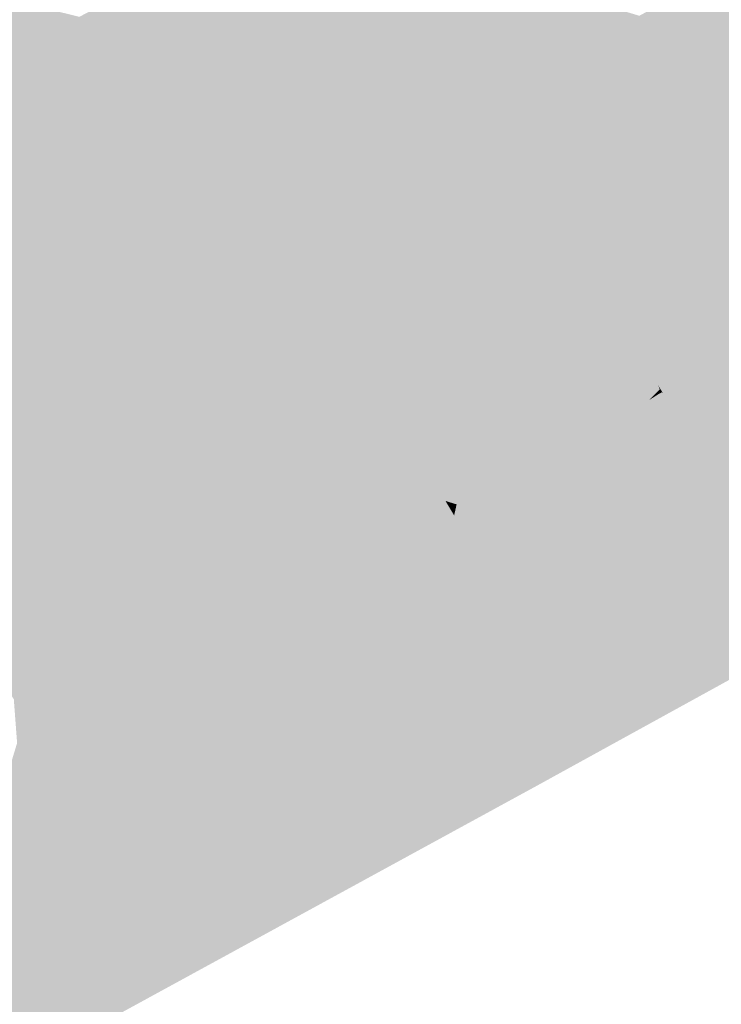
# Model space of a CAD drawing. Header units: metres. Extents: x 164696 to 183842, y 382615 to 387356.
# Tile 645 of 656: x 182696.36 to 182698.26, y 386631.67 to 386634.34. Entities that reach past the tile are written whole.
import ezdxf

# ---------------------------------------------------------------- set-up
doc = ezdxf.new("R2010")
doc.units = ezdxf.units.M
doc.layers.add('C3D-SURFACE_TINSURFACE', color=7, linetype='Continuous')

msp = doc.modelspace()

# ---------------------------------------------------------------- linework, layer by layer
at = {"layer": 'C3D-SURFACE_TINSURFACE', "color": 11, "linetype": 'Continuous', "lineweight": -3, "true_color": 0xff8585}
for points in [[(182704.5431, 386635.994), (182700.6046, 386633.8743), (182697.7597, 386632.2591)], [(182696.5173, 386634.3488), (182696.5317, 386634.3245), (182697.2957, 386634.7537)], [(182696.5317, 386634.3245), (182697.3082, 386634.7278), (182697.2957, 386634.7537)], [(182696.5317, 386634.3245), (182696.5462, 386634.3002), (182697.3082, 386634.7278)], [(182696.5462, 386634.3002), (182697.3207, 386634.702), (182697.3082, 386634.7278)], [(182696.5606, 386634.2759), (182697.3207, 386634.702), (182696.5462, 386634.3002)], [(182696.5606, 386634.2759), (182697.3333, 386634.6761), (182697.3207, 386634.702)], [(182696.5606, 386634.2759), (182696.575, 386634.2516), (182697.3333, 386634.6761)], [(182696.575, 386634.2516), (182697.3458, 386634.6502), (182697.3333, 386634.6761)], [(182696.5894, 386634.2273), (182697.3458, 386634.6502), (182696.575, 386634.2516)], [(182696.5894, 386634.2273), (182697.3583, 386634.6243), (182697.3458, 386634.6502)], [(182696.5894, 386634.2273), (182697.3979, 386634.5431), (182697.3583, 386634.6243)], [(182695.5392, 386633.7151), (182696.5317, 386634.3245), (182695.7723, 386634.534)], [(182696.5317, 386634.3245), (182696.5173, 386634.3488), (182695.7723, 386634.534)], [(182696.5894, 386634.2273), (182696.6146, 386634.1762), (182697.3979, 386634.5431)], [(182696.6146, 386634.1762), (182696.6439, 386634.1214), (182697.3979, 386634.5431)], [(182696.6439, 386634.1214), (182697.2564, 386633.9235), (182697.3979, 386634.5431)], [(182697.3979, 386634.5431), (182697.2564, 386633.9235), (182697.2936, 386633.9448)], [(182697.3979, 386634.5431), (182697.2936, 386633.9448), (182697.4676, 386634.4259)], [(182697.3979, 386634.5431), (182698.0012, 386634.3314), (182698.0384, 386634.3517)], [(182697.3979, 386634.5431), (182697.4676, 386634.4259), (182698.0012, 386634.3314)], [(182697.3309, 386633.9651), (182697.4676, 386634.4259), (182697.2936, 386633.9448)], [(182697.3681, 386633.9853), (182697.4676, 386634.4259), (182697.3309, 386633.9651)], [(182697.4054, 386634.0055), (182697.4676, 386634.4259), (182697.3681, 386633.9853)], [(182697.4054, 386634.0055), (182697.5242, 386634.3352), (182697.4676, 386634.4259)], [(182698.0012, 386634.3314), (182697.4676, 386634.4259), (182697.964, 386634.3112)], [(182697.964, 386634.3112), (182697.4676, 386634.4259), (182697.9268, 386634.291)], [(182697.8895, 386634.2707), (182697.9268, 386634.291), (182697.4676, 386634.4259)], [(182697.8895, 386634.2707), (182697.4676, 386634.4259), (182697.5242, 386634.3352)], [(182698.1502, 386634.4135), (182698.6316, 386634.2324), (182698.1875, 386634.4337)], [(182698.1875, 386634.4337), (182698.6316, 386634.2324), (182698.5494, 386634.3888)], [(182698.1129, 386634.3921), (182698.0757, 386634.3719), (182698.6316, 386634.2324)], [(182698.1502, 386634.4135), (182698.1129, 386634.3921), (182698.6316, 386634.2324)], [(182698.0757, 386634.3719), (182698.0384, 386634.3517), (182698.6316, 386634.2324)], [(182698.0384, 386634.3517), (182697.9142, 386633.6583), (182698.6316, 386634.2324)], [(182698.0384, 386634.3517), (182698.0012, 386634.3314), (182697.9142, 386633.6583)], [(182695.5392, 386633.7151), (182696.5462, 386634.3002), (182696.5317, 386634.3245)], [(182697.4054, 386634.0055), (182697.535, 386634.3094), (182697.5242, 386634.3352)], [(182697.8523, 386634.2505), (182697.8895, 386634.2707), (182697.5242, 386634.3352)], [(182697.8523, 386634.2505), (182697.5242, 386634.3352), (182697.815, 386634.2292)], [(182697.815, 386634.2292), (182697.5242, 386634.3352), (182697.535, 386634.3094)], [(182697.964, 386634.3112), (182697.8136, 386633.7909), (182697.8365, 386633.7565)], [(182697.964, 386634.3112), (182697.9268, 386634.291), (182697.8136, 386633.7909)], [(182698.0012, 386634.3314), (182697.8365, 386633.7565), (182697.8594, 386633.722)], [(182698.0012, 386634.3314), (182697.964, 386634.3112), (182697.8365, 386633.7565)], [(182698.0012, 386634.3314), (182697.8594, 386633.722), (182697.9142, 386633.6583)], [(182695.5392, 386633.7151), (182696.5606, 386634.2759), (182696.5462, 386634.3002)], [(182697.4054, 386634.0055), (182697.4426, 386634.0258), (182697.535, 386634.3094)], [(182697.4426, 386634.0258), (182697.5457, 386634.2836), (182697.535, 386634.3094)], [(182697.815, 386634.2292), (182697.535, 386634.3094), (182697.7777, 386634.2089)], [(182697.7777, 386634.2089), (182697.535, 386634.3094), (182697.5457, 386634.2836)], [(182697.9268, 386634.291), (182697.7907, 386633.8253), (182697.8136, 386633.7909)], [(182697.8895, 386634.2707), (182697.7907, 386633.8253), (182697.9268, 386634.291)], [(182695.5392, 386633.7151), (182696.575, 386634.2516), (182696.5606, 386634.2759)], [(182697.4798, 386634.046), (182697.5457, 386634.2836), (182697.4426, 386634.0258)], [(182697.4798, 386634.046), (182697.5565, 386634.2579), (182697.5457, 386634.2836)], [(182697.4798, 386634.046), (182697.5672, 386634.2321), (182697.5565, 386634.2579)], [(182697.7405, 386634.1887), (182697.7777, 386634.2089), (182697.5457, 386634.2836)], [(182697.7405, 386634.1887), (182697.5457, 386634.2836), (182697.5565, 386634.2579)], [(182697.7405, 386634.1887), (182697.5565, 386634.2579), (182697.5672, 386634.2321)], [(182697.8523, 386634.2505), (182697.7907, 386633.8253), (182697.8895, 386634.2707)], [(182695.5392, 386633.7151), (182695.5609, 386633.6704), (182696.575, 386634.2516)], [(182695.5609, 386633.6704), (182696.3626, 386633.4347), (182696.575, 386634.2516)], [(182696.6146, 386634.1762), (182696.575, 386634.2516), (182696.3626, 386633.4347)], [(182696.6146, 386634.1762), (182696.5894, 386634.2273), (182696.575, 386634.2516)], [(182697.5171, 386634.0662), (182697.5672, 386634.2321), (182697.4798, 386634.046)], [(182697.5171, 386634.0662), (182697.5779, 386634.2064), (182697.5672, 386634.2321)], [(182697.7033, 386634.1685), (182697.5672, 386634.2321), (182697.5779, 386634.2064)], [(182697.7033, 386634.1685), (182697.7405, 386634.1887), (182697.5672, 386634.2321)], [(182697.8523, 386634.2505), (182697.7476, 386633.8791), (182697.7907, 386633.8253)], [(182697.8523, 386634.2505), (182697.815, 386634.2292), (182697.7476, 386633.8791)], [(182697.9142, 386633.6583), (182698.4749, 386633.5308), (182698.6316, 386634.2324)], [(182697.5543, 386634.0864), (182697.5779, 386634.2064), (182697.5171, 386634.0662)], [(182697.5543, 386634.0864), (182697.5887, 386634.1806), (182697.5779, 386634.2064)], [(182697.7033, 386634.1685), (182697.5779, 386634.2064), (182697.5887, 386634.1806)], [(182697.7777, 386634.2089), (182697.6974, 386633.9564), (182697.71, 386633.9371)], [(182697.7405, 386634.1887), (182697.6974, 386633.9564), (182697.7777, 386634.2089)], [(182697.7777, 386634.2089), (182697.71, 386633.9371), (182697.7225, 386633.9177)], [(182697.815, 386634.2292), (182697.7225, 386633.9177), (182697.7351, 386633.8984)], [(182697.815, 386634.2292), (182697.7777, 386634.2089), (182697.7225, 386633.9177)], [(182697.815, 386634.2292), (182697.7351, 386633.8984), (182697.7476, 386633.8791)], [(182697.5543, 386634.0864), (182697.5943, 386634.1291), (182697.5887, 386634.1806)], [(182697.7033, 386634.1685), (182697.5887, 386634.1806), (182697.6661, 386634.1482)], [(182697.6661, 386634.1482), (182697.5887, 386634.1806), (182697.6288, 386634.128)], [(182697.6288, 386634.128), (182697.5887, 386634.1806), (182697.5943, 386634.1291)], [(182697.7405, 386634.1887), (182697.6849, 386633.9757), (182697.6974, 386633.9564)], [(182697.7033, 386634.1685), (182697.6849, 386633.9757), (182697.7405, 386634.1887)], [(182696.6146, 386634.1762), (182696.3626, 386633.4347), (182696.3998, 386633.456)], [(182696.6146, 386634.1762), (182696.3998, 386633.456), (182696.4371, 386633.4762)], [(182696.6146, 386634.1762), (182696.4371, 386633.4762), (182696.6439, 386634.1214)], [(182697.7033, 386634.1685), (182697.6588, 386634.0202), (182697.6849, 386633.9757)], [(182697.7033, 386634.1685), (182697.6661, 386634.1482), (182697.6588, 386634.0202)], [(182697.5916, 386634.1078), (182697.5943, 386634.1291), (182697.5543, 386634.0864)], [(182697.6288, 386634.128), (182697.5943, 386634.1291), (182697.5916, 386634.1078)], [(182697.6288, 386634.128), (182697.5916, 386634.1078), (182697.6265, 386634.0747)], [(182697.6661, 386634.1482), (182697.6265, 386634.0747), (182697.6588, 386634.0202)], [(182697.6661, 386634.1482), (182697.6288, 386634.128), (182697.6265, 386634.0747)], [(182696.6439, 386634.1214), (182696.4371, 386633.4762), (182696.4743, 386633.4965)], [(182696.6439, 386634.1214), (182696.4743, 386633.4965), (182696.6733, 386634.0666)], [(182696.6439, 386634.1214), (182696.6733, 386634.0666), (182697.2564, 386633.9235)], [(182697.5916, 386634.1078), (182697.5543, 386634.0864), (182697.6265, 386634.0747)], [(182697.5543, 386634.0864), (182697.5171, 386634.0662), (182697.6588, 386634.0202)], [(182697.5543, 386634.0864), (182697.6588, 386634.0202), (182697.6265, 386634.0747)], [(182696.4743, 386633.4965), (182696.5115, 386633.5167), (182696.6733, 386634.0666)], [(182696.5115, 386633.5167), (182696.5488, 386633.5369), (182696.6733, 386634.0666)], [(182696.5488, 386633.5369), (182696.7027, 386634.0118), (182696.6733, 386634.0666)], [(182696.6733, 386634.0666), (182697.2191, 386633.9033), (182697.2564, 386633.9235)], [(182696.6733, 386634.0666), (182696.7236, 386633.9874), (182697.2191, 386633.9033)], [(182696.6733, 386634.0666), (182696.7027, 386634.0118), (182696.7236, 386633.9874)], [(182697.4798, 386634.046), (182697.4426, 386634.0258), (182697.6849, 386633.9757)], [(182697.5171, 386634.0662), (182697.4798, 386634.046), (182697.6588, 386634.0202)], [(182697.4798, 386634.046), (182697.6849, 386633.9757), (182697.6588, 386634.0202)], [(182697.4054, 386634.0055), (182697.71, 386633.9371), (182697.4426, 386634.0258)], [(182697.4426, 386634.0258), (182697.6974, 386633.9564), (182697.6849, 386633.9757)], [(182697.4426, 386634.0258), (182697.71, 386633.9371), (182697.6974, 386633.9564)], [(182696.586, 386633.5571), (182696.7027, 386634.0118), (182696.5488, 386633.5369)], [(182696.6233, 386633.5774), (182696.7027, 386634.0118), (182696.586, 386633.5571)], [(182696.6233, 386633.5774), (182696.7391, 386633.9634), (182696.7027, 386634.0118)], [(182696.7027, 386634.0118), (182696.7391, 386633.9634), (182696.7236, 386633.9874)], [(182697.4054, 386634.0055), (182697.3681, 386633.9853), (182697.7225, 386633.9177)], [(182697.4054, 386634.0055), (182697.7225, 386633.9177), (182697.71, 386633.9371)], [(182696.6233, 386633.5774), (182696.6605, 386633.5976), (182696.7391, 386633.9634)], [(182696.6605, 386633.5976), (182696.7546, 386633.9393), (182696.7391, 386633.9634)], [(182697.1819, 386633.883), (182697.2191, 386633.9033), (182696.7236, 386633.9874)], [(182697.1819, 386633.883), (182696.7236, 386633.9874), (182697.1447, 386633.8628)], [(182697.1447, 386633.8628), (182696.7236, 386633.9874), (182696.7391, 386633.9634)], [(182697.1447, 386633.8628), (182696.7391, 386633.9634), (182696.7546, 386633.9393)], [(182697.3309, 386633.9651), (182697.2936, 386633.9448), (182697.7602, 386633.8598)], [(182697.3681, 386633.9853), (182697.3309, 386633.9651), (182697.7476, 386633.8791)], [(182697.3309, 386633.9651), (182697.7602, 386633.8598), (182697.7476, 386633.8791)], [(182697.3681, 386633.9853), (182697.7351, 386633.8984), (182697.7225, 386633.9177)], [(182697.3681, 386633.9853), (182697.7476, 386633.8791), (182697.7351, 386633.8984)], [(182696.6977, 386633.6189), (182696.7546, 386633.9393), (182696.6605, 386633.5976)], [(182696.6977, 386633.6189), (182696.7701, 386633.9152), (182696.7546, 386633.9393)], [(182697.1074, 386633.8426), (182697.1447, 386633.8628), (182696.7546, 386633.9393)], [(182697.1074, 386633.8426), (182696.7546, 386633.9393), (182696.7701, 386633.9152)], [(182697.2936, 386633.9448), (182697.2564, 386633.9235), (182697.7602, 386633.8598)], [(182696.6977, 386633.6189), (182696.7856, 386633.8912), (182696.7701, 386633.9152)], [(182697.1074, 386633.8426), (182696.7701, 386633.9152), (182697.0702, 386633.8224)], [(182697.0702, 386633.8224), (182696.7701, 386633.9152), (182696.7856, 386633.8912)], [(182697.2564, 386633.9235), (182697.0938, 386633.3622), (182697.1082, 386633.3375)], [(182697.2191, 386633.9033), (182697.0938, 386633.3622), (182697.2564, 386633.9235)], [(182697.2564, 386633.9235), (182697.1082, 386633.3375), (182697.8136, 386633.7909)], [(182697.2564, 386633.9235), (182697.8136, 386633.7909), (182697.7602, 386633.8598)], [(182696.735, 386633.6392), (182696.7856, 386633.8912), (182696.6977, 386633.6189)], [(182696.735, 386633.6392), (182696.8011, 386633.8671), (182696.7856, 386633.8912)], [(182697.0702, 386633.8224), (182696.7856, 386633.8912), (182696.8011, 386633.8671)], [(182697.1819, 386633.883), (182697.0494, 386633.4386), (182697.0651, 386633.4116)], [(182697.1819, 386633.883), (182697.1447, 386633.8628), (182697.0494, 386633.4386)], [(182697.2191, 386633.9033), (182697.0651, 386633.4116), (182697.0794, 386633.3869)], [(182697.1819, 386633.883), (182697.0651, 386633.4116), (182697.2191, 386633.9033)], [(182697.2191, 386633.9033), (182697.0794, 386633.3869), (182697.0938, 386633.3622)], [(182696.7722, 386633.6594), (182696.8011, 386633.8671), (182696.735, 386633.6392)], [(182696.7722, 386633.6594), (182696.8166, 386633.843), (182696.8011, 386633.8671)], [(182697.0702, 386633.8224), (182696.8011, 386633.8671), (182697.0329, 386633.8021)], [(182697.0329, 386633.8021), (182696.8011, 386633.8671), (182696.8166, 386633.843)], [(182697.1447, 386633.8628), (182697.0269, 386633.4793), (182697.0494, 386633.4386)], [(182697.1074, 386633.8426), (182697.0269, 386633.4793), (182697.1447, 386633.8628)], [(182697.7476, 386633.8791), (182697.7602, 386633.8598), (182697.7907, 386633.8253)], [(182697.7597, 386632.2591), (182700.6046, 386633.8743), (182699.5254, 386633.5593)], [(182697.7602, 386633.8598), (182697.8136, 386633.7909), (182697.7907, 386633.8253)], [(182696.7722, 386633.6594), (182696.8321, 386633.819), (182696.8166, 386633.843)], [(182696.9957, 386633.7819), (182697.0329, 386633.8021), (182696.8166, 386633.843)], [(182696.9957, 386633.7819), (182696.8166, 386633.843), (182696.8321, 386633.819)], [(182697.1074, 386633.8426), (182697.0043, 386633.52), (182697.0269, 386633.4793)], [(182697.1074, 386633.8426), (182697.0702, 386633.8224), (182697.0043, 386633.52)], [(182696.8095, 386633.6796), (182696.8321, 386633.819), (182696.7722, 386633.6594)], [(182696.8095, 386633.6796), (182696.8633, 386633.7684), (182696.8321, 386633.819)], [(182696.9585, 386633.7606), (182696.9957, 386633.7819), (182696.8321, 386633.819)], [(182696.9585, 386633.7606), (182696.8321, 386633.819), (182696.8633, 386633.7684)], [(182697.0702, 386633.8224), (182696.9817, 386633.5607), (182697.0043, 386633.52)], [(182697.0702, 386633.8224), (182697.0329, 386633.8021), (182696.9817, 386633.5607)], [(182696.9957, 386633.7819), (182696.9366, 386633.6445), (182696.9591, 386633.6014)], [(182696.9585, 386633.7606), (182696.9366, 386633.6445), (182696.9957, 386633.7819)], [(182697.0329, 386633.8021), (182696.9591, 386633.6014), (182696.9817, 386633.5607)], [(182696.9957, 386633.7819), (182696.9591, 386633.6014), (182697.0329, 386633.8021)], [(182697.1082, 386633.3375), (182697.8365, 386633.7565), (182697.8136, 386633.7909)], [(182696.8467, 386633.6999), (182696.8633, 386633.7684), (182696.8095, 386633.6796)], [(182696.8467, 386633.6999), (182696.884, 386633.7201), (182696.8633, 386633.7684)], [(182696.9585, 386633.7606), (182696.8633, 386633.7684), (182696.9212, 386633.7403)], [(182696.884, 386633.7201), (182696.9212, 386633.7403), (182696.8633, 386633.7684)], [(182696.9585, 386633.7606), (182696.9212, 386633.7403), (182696.9366, 386633.6445)], [(182697.1226, 386633.3129), (182697.8365, 386633.7565), (182697.1082, 386633.3375)], [(182697.1226, 386633.3129), (182697.137, 386633.2882), (182697.8365, 386633.7565)], [(182697.137, 386633.2882), (182697.8594, 386633.722), (182697.8365, 386633.7565)], [(182696.884, 386633.7201), (182696.9, 386633.7065), (182696.9212, 386633.7403)], [(182696.9212, 386633.7403), (182696.9, 386633.7065), (182696.9366, 386633.6445)], [(182696.8467, 386633.6999), (182696.8095, 386633.6796), (182696.9366, 386633.6445)], [(182696.8467, 386633.6999), (182696.9, 386633.7065), (182696.884, 386633.7201)], [(182696.8467, 386633.6999), (182696.9366, 386633.6445), (182696.9, 386633.7065)], [(182697.137, 386633.2882), (182697.1513, 386633.2635), (182697.8594, 386633.722)], [(182697.1513, 386633.2635), (182697.7287, 386633.1251), (182697.8594, 386633.722)], [(182697.7287, 386633.1251), (182697.766, 386633.1453), (182697.8594, 386633.722)], [(182697.8033, 386633.1655), (182697.8594, 386633.722), (182697.766, 386633.1453)], [(182697.8033, 386633.1655), (182697.9457, 386633.5975), (182697.8594, 386633.722)], [(182697.9142, 386633.6583), (182697.8594, 386633.722), (182697.9457, 386633.5975)], [(182695.5609, 386633.6704), (182696.3253, 386633.4144), (182696.3626, 386633.4347)], [(182696.8095, 386633.6796), (182696.7722, 386633.6594), (182696.9591, 386633.6014)], [(182696.8095, 386633.6796), (182696.9591, 386633.6014), (182696.9366, 386633.6445)], [(182696.7722, 386633.6594), (182696.735, 386633.6392), (182696.9591, 386633.6014)], [(182698.4003, 386633.4903), (182698.4375, 386633.5105), (182697.9142, 386633.6583)], [(182698.4003, 386633.4903), (182697.9142, 386633.6583), (182697.9457, 386633.5975)], [(182697.9142, 386633.6583), (182698.4375, 386633.5105), (182698.4749, 386633.5308)], [(182696.6977, 386633.6189), (182696.6605, 386633.5976), (182697.0043, 386633.52)], [(182696.735, 386633.6392), (182696.6977, 386633.6189), (182696.9817, 386633.5607)], [(182696.6977, 386633.6189), (182697.0043, 386633.52), (182696.9817, 386633.5607)], [(182696.735, 386633.6392), (182696.9817, 386633.5607), (182696.9591, 386633.6014)], [(182696.6233, 386633.5774), (182697.0269, 386633.4793), (182696.6605, 386633.5976)], [(182696.6605, 386633.5976), (182697.0269, 386633.4793), (182697.0043, 386633.52)], [(182697.8406, 386633.1857), (182697.9457, 386633.5975), (182697.8033, 386633.1655)], [(182697.8406, 386633.1857), (182697.981, 386633.5262), (182697.9457, 386633.5975)], [(182698.3629, 386633.4701), (182697.9457, 386633.5975), (182698.3256, 386633.4498)], [(182698.3256, 386633.4498), (182697.9457, 386633.5975), (182697.981, 386633.5262)], [(182698.3629, 386633.4701), (182698.4003, 386633.4903), (182697.9457, 386633.5975)], [(182696.6233, 386633.5774), (182696.586, 386633.5571), (182697.0494, 386633.4386)], [(182696.6233, 386633.5774), (182697.0494, 386633.4386), (182697.0269, 386633.4793)], [(182696.5488, 386633.5369), (182696.5115, 386633.5167), (182697.0938, 386633.3622)], [(182696.586, 386633.5571), (182696.5488, 386633.5369), (182697.0651, 386633.4116)], [(182696.5488, 386633.5369), (182697.0794, 386633.3869), (182697.0651, 386633.4116)], [(182696.5488, 386633.5369), (182697.0938, 386633.3622), (182697.0794, 386633.3869)], [(182696.586, 386633.5571), (182697.0651, 386633.4116), (182697.0494, 386633.4386)], [(182697.7597, 386632.2591), (182699.5254, 386633.5593), (182699.2377, 386633.423)], [(182696.5115, 386633.5167), (182696.4743, 386633.4965), (182697.1082, 386633.3375)], [(182696.5115, 386633.5167), (182697.1082, 386633.3375), (182697.0938, 386633.3622)], [(182697.8779, 386633.206), (182697.981, 386633.5262), (182697.8406, 386633.1857)], [(182697.8779, 386633.206), (182697.9918, 386633.5043), (182697.981, 386633.5262)], [(182698.2883, 386633.4285), (182697.981, 386633.5262), (182697.9918, 386633.5043)], [(182698.2883, 386633.4285), (182698.3256, 386633.4498), (182697.981, 386633.5262)], [(182696.4743, 386633.4965), (182696.4371, 386633.4762), (182696.9079, 386632.68)], [(182696.4743, 386633.4965), (182696.9453, 386632.7002), (182697.1082, 386633.3375)], [(182696.4743, 386633.4965), (182696.9079, 386632.68), (182696.9453, 386632.7002)], [(182697.8779, 386633.206), (182697.9152, 386633.2262), (182697.9918, 386633.5043)], [(182697.9152, 386633.2262), (182698.0027, 386633.4824), (182697.9918, 386633.5043)], [(182697.9152, 386633.2262), (182698.0135, 386633.4605), (182698.0027, 386633.4824)], [(182698.251, 386633.4083), (182697.9918, 386633.5043), (182698.0027, 386633.4824)], [(182698.251, 386633.4083), (182698.2883, 386633.4285), (182697.9918, 386633.5043)], [(182698.251, 386633.4083), (182698.0027, 386633.4824), (182698.0135, 386633.4605)], [(182696.3998, 386633.456), (182696.3626, 386633.4347), (182696.8333, 386632.6395)], [(182696.4371, 386633.4762), (182696.3998, 386633.456), (182696.8707, 386632.6598)], [(182696.3998, 386633.456), (182696.8333, 386632.6395), (182696.8707, 386632.6598)], [(182696.4371, 386633.4762), (182696.8707, 386632.6598), (182696.9079, 386632.68)], [(182697.9152, 386633.2262), (182697.9526, 386633.2464), (182698.0135, 386633.4605)], [(182698.0307, 386633.4044), (182698.0135, 386633.4605), (182697.9526, 386633.2464)], [(182698.1764, 386633.3678), (182698.0135, 386633.4605), (182698.0307, 386633.4044)], [(182698.1764, 386633.3678), (182698.2137, 386633.388), (182698.0135, 386633.4605)], [(182698.2137, 386633.388), (182698.251, 386633.4083), (182698.0135, 386633.4605)], [(182696.3626, 386633.4347), (182696.3253, 386633.4144), (182696.7961, 386632.6193)], [(182696.3626, 386633.4347), (182696.7961, 386632.6193), (182696.8333, 386632.6395)], [(182698.251, 386633.4083), (182699.1264, 386633.4081), (182698.2883, 386633.4285)], [(182696.3253, 386633.4144), (182696.126, 386632.8184), (182696.7587, 386632.5991)], [(182696.3253, 386633.4144), (182696.7587, 386632.5991), (182696.7961, 386632.6193)], [(182697.7597, 386632.2591), (182699.2377, 386633.423), (182699.2201, 386633.4146)], [(182697.7597, 386632.2591), (182699.2201, 386633.4146), (182699.1124, 386633.3346)], [(182697.7597, 386632.2591), (182698.251, 386633.4083), (182698.2137, 386633.388)], [(182697.7597, 386632.2591), (182699.1346, 386633.4064), (182698.251, 386633.4083)], [(182697.7597, 386632.2591), (182699.1124, 386633.3346), (182699.1346, 386633.4064)], [(182697.9898, 386633.2667), (182698.0307, 386633.4044), (182697.9526, 386633.2464)], [(182697.9898, 386633.2667), (182698.0272, 386633.2869), (182698.0307, 386633.4044)], [(182698.0645, 386633.3071), (182698.0307, 386633.4044), (182698.0272, 386633.2869)], [(182698.0645, 386633.3071), (182698.0877, 386633.3501), (182698.0307, 386633.4044)], [(182698.1764, 386633.3678), (182698.0307, 386633.4044), (182698.0877, 386633.3501)], [(182698.251, 386633.4083), (182699.1346, 386633.4064), (182699.1264, 386633.4081)], [(182697.7597, 386632.2591), (182698.2137, 386633.388), (182698.1764, 386633.3678)], [(182697.7597, 386632.2591), (182698.1764, 386633.3678), (182698.1391, 386633.3476)], [(182698.0645, 386633.3071), (182698.0942, 386633.3365), (182698.0877, 386633.3501)], [(182698.1764, 386633.3678), (182698.0877, 386633.3501), (182698.1391, 386633.3476)], [(182698.1018, 386633.3274), (182698.0877, 386633.3501), (182698.0942, 386633.3365)], [(182698.1018, 386633.3274), (182698.1391, 386633.3476), (182698.0877, 386633.3501)], [(182697.1226, 386633.3129), (182697.1082, 386633.3375), (182696.9453, 386632.7002)], [(182697.7597, 386632.2591), (182698.1391, 386633.3476), (182698.1018, 386633.3274)], [(182697.7597, 386632.2591), (182698.1018, 386633.3274), (182698.0645, 386633.3071)], [(182698.0645, 386633.3071), (182698.0919, 386633.3244), (182698.0942, 386633.3365)], [(182698.0645, 386633.3071), (182698.1018, 386633.3274), (182698.0989, 386633.3282)], [(182698.0645, 386633.3071), (182698.0989, 386633.3282), (182698.0919, 386633.3244)], [(182698.1018, 386633.3274), (182698.0942, 386633.3365), (182698.0989, 386633.3282)], [(182697.1226, 386633.3129), (182696.9453, 386632.7002), (182696.9826, 386632.7205)], [(182697.137, 386633.2882), (182697.1226, 386633.3129), (182696.9826, 386632.7205)], [(182697.7597, 386632.2591), (182698.0645, 386633.3071), (182698.0272, 386633.2869)], [(182697.1513, 386633.2635), (182697.137, 386633.2882), (182696.9826, 386632.7205)], [(182697.7597, 386632.2591), (182698.0272, 386633.2869), (182697.9898, 386633.2667)], [(182697.1513, 386633.2635), (182696.9826, 386632.7205), (182697.0199, 386632.7407)], [(182697.1513, 386633.2635), (182697.0199, 386632.7407), (182697.1657, 386633.2388)], [(182697.1513, 386633.2635), (182697.1657, 386633.2388), (182697.6914, 386633.1048)], [(182697.1513, 386633.2635), (182697.6914, 386633.1048), (182697.7287, 386633.1251)], [(182697.9152, 386633.2262), (182697.6885, 386632.3613), (182697.9526, 386633.2464)], [(182697.7597, 386632.2591), (182697.9526, 386633.2464), (182697.6885, 386632.3613)], [(182697.7597, 386632.2591), (182697.9898, 386633.2667), (182697.9526, 386633.2464)], [(182697.1657, 386633.2388), (182697.0199, 386632.7407), (182697.0572, 386632.7609)], [(182697.1657, 386633.2388), (182697.0572, 386632.7609), (182697.1945, 386633.194)], [(182697.1657, 386633.2388), (182697.1945, 386633.194), (182697.6541, 386633.0846)], [(182697.1657, 386633.2388), (182697.6541, 386633.0846), (182697.6914, 386633.1048)], [(182697.8779, 386633.206), (182697.655, 386632.4182), (182697.9152, 386633.2262)], [(182697.9152, 386633.2262), (182697.655, 386632.4182), (182697.6885, 386632.3613)], [(182697.0572, 386632.7609), (182697.0945, 386632.7812), (182697.1945, 386633.194)], [(182697.0945, 386632.7812), (182697.1318, 386632.8014), (182697.1945, 386633.194)], [(182697.1318, 386632.8014), (182697.2408, 386633.1169), (182697.1945, 386633.194)], [(182697.1945, 386633.194), (182697.6168, 386633.0644), (182697.6541, 386633.0846)], [(182697.1945, 386633.194), (182697.5795, 386633.0441), (182697.6168, 386633.0644)], [(182697.1945, 386633.194), (182697.2408, 386633.1169), (182697.5795, 386633.0441)], [(182697.8779, 386633.206), (182697.8406, 386633.1857), (182697.655, 386632.4182)], [(182697.5951, 386632.5174), (182697.8033, 386633.1655), (182697.766, 386633.1453)], [(182697.5951, 386632.5174), (182697.6267, 386632.465), (182697.8033, 386633.1655)], [(182697.8406, 386633.1857), (182697.8033, 386633.1655), (182697.6267, 386632.465)], [(182697.8406, 386633.1857), (182697.6267, 386632.465), (182697.655, 386632.4182)], [(182697.5951, 386632.5174), (182697.766, 386633.1453), (182697.7287, 386633.1251)], [(182697.1318, 386632.8014), (182697.1691, 386632.8216), (182697.2408, 386633.1169)], [(182697.1691, 386632.8216), (182697.2064, 386632.8418), (182697.2408, 386633.1169)], [(182697.2064, 386632.8418), (182697.2806, 386633.0479), (182697.2408, 386633.1169)], [(182697.2408, 386633.1169), (182697.2806, 386633.0479), (182697.5049, 386633.0037)], [(182697.2408, 386633.1169), (182697.5049, 386633.0037), (182697.5235, 386633.0138)], [(182697.2408, 386633.1169), (182697.5235, 386633.0138), (182697.512, 386633.0332)], [(182697.2408, 386633.1169), (182697.512, 386633.0332), (182697.5515, 386633.029)], [(182697.2408, 386633.1169), (182697.5515, 386633.029), (182697.5795, 386633.0441)], [(182697.551, 386632.591), (182697.7287, 386633.1251), (182697.6914, 386633.1048)], [(182697.5704, 386632.5566), (182697.7287, 386633.1251), (182697.551, 386632.591)], [(182697.5704, 386632.5566), (182697.5951, 386632.5174), (182697.7287, 386633.1251)], [(182697.5122, 386632.6596), (182697.6541, 386633.0846), (182697.6168, 386633.0644)], [(182697.5122, 386632.6596), (182697.5316, 386632.6253), (182697.6541, 386633.0846)], [(182697.5316, 386632.6253), (182697.6914, 386633.1048), (182697.6541, 386633.0846)], [(182697.5316, 386632.6253), (182697.551, 386632.591), (182697.6914, 386633.1048)], [(182697.4927, 386632.694), (182697.6168, 386633.0644), (182697.5795, 386633.0441)], [(182697.4927, 386632.694), (182697.5122, 386632.6596), (182697.6168, 386633.0644)], [(182697.2064, 386632.8418), (182697.2437, 386632.8621), (182697.2806, 386633.0479)], [(182697.3038, 386633.0063), (182697.2806, 386633.0479), (182697.2437, 386632.8621)], [(182697.3038, 386633.0063), (182697.4675, 386632.9835), (182697.2806, 386633.0479)], [(182697.2806, 386633.0479), (182697.4675, 386632.9835), (182697.5049, 386633.0037)], [(182697.4749, 386632.7242), (182697.5795, 386633.0441), (182697.5515, 386633.029)], [(182697.4749, 386632.7242), (182697.4927, 386632.694), (182697.5795, 386633.0441)], [(182697.4749, 386632.7242), (182697.5515, 386633.029), (182697.5354, 386632.9939)], [(182697.281, 386632.8823), (182697.3038, 386633.0063), (182697.2437, 386632.8621)], [(182697.281, 386632.8823), (182697.3269, 386632.9647), (182697.3038, 386633.0063)], [(182697.3038, 386633.0063), (182697.3269, 386632.9647), (182697.4303, 386632.9632)], [(182697.3038, 386633.0063), (182697.4303, 386632.9632), (182697.4675, 386632.9835)], [(182697.4236, 386632.8057), (182697.5049, 386633.0037), (182697.4675, 386632.9835)], [(182697.4236, 386632.8057), (182697.4492, 386632.765), (182697.5049, 386633.0037)], [(182697.4492, 386632.765), (182697.5329, 386632.998), (182697.5235, 386633.0138)], [(182697.4492, 386632.765), (182697.5235, 386633.0138), (182697.5049, 386633.0037)], [(182697.4236, 386632.8057), (182697.4675, 386632.9835), (182697.4303, 386632.9632)], [(182697.4492, 386632.765), (182697.5354, 386632.9939), (182697.5329, 386632.998)], [(182697.4492, 386632.765), (182697.4749, 386632.7242), (182697.5354, 386632.9939)], [(182697.3183, 386632.9025), (182697.3269, 386632.9647), (182697.281, 386632.8823)], [(182697.3183, 386632.9025), (182697.35, 386632.9231), (182697.3269, 386632.9647)], [(182697.35, 386632.9231), (182697.3556, 386632.9228), (182697.3269, 386632.9647)], [(182697.3269, 386632.9647), (182697.3556, 386632.9228), (182697.3929, 386632.943)], [(182697.3269, 386632.9647), (182697.3929, 386632.943), (182697.4303, 386632.9632)], [(182697.3979, 386632.8465), (182697.4303, 386632.9632), (182697.3929, 386632.943)], [(182697.3979, 386632.8465), (182697.4236, 386632.8057), (182697.4303, 386632.9632)], [(182697.3183, 386632.9025), (182697.3732, 386632.8815), (182697.35, 386632.9231)], [(182697.35, 386632.9231), (182697.3732, 386632.8815), (182697.3556, 386632.9228)], [(182697.3732, 386632.8815), (182697.3929, 386632.943), (182697.3556, 386632.9228)], [(182697.3979, 386632.8465), (182697.3929, 386632.943), (182697.3732, 386632.8815)], [(182697.3183, 386632.9025), (182697.281, 386632.8823), (182697.3732, 386632.8815)], [(182697.3979, 386632.8465), (182697.281, 386632.8823), (182697.2437, 386632.8621)], [(182697.281, 386632.8823), (182697.3979, 386632.8465), (182697.3732, 386632.8815)], [(182697.1691, 386632.8216), (182697.4492, 386632.765), (182697.2064, 386632.8418)], [(182697.2064, 386632.8418), (182697.4236, 386632.8057), (182697.2437, 386632.8621)], [(182697.2064, 386632.8418), (182697.4492, 386632.765), (182697.4236, 386632.8057)], [(182697.4236, 386632.8057), (182697.3979, 386632.8465), (182697.2437, 386632.8621)], [(182696.126, 386632.8184), (182696.1704, 386632.7409), (182696.7587, 386632.5991)], [(182697.1318, 386632.8014), (182697.4749, 386632.7242), (182697.1691, 386632.8216)], [(182697.1691, 386632.8216), (182697.4749, 386632.7242), (182697.4492, 386632.765)], [(182697.0945, 386632.7812), (182697.4927, 386632.694), (182697.1318, 386632.8014)], [(182697.1318, 386632.8014), (182697.4927, 386632.694), (182697.4749, 386632.7242)], [(182697.0572, 386632.7609), (182697.0199, 386632.7407), (182697.551, 386632.591)], [(182697.0572, 386632.7609), (182697.5122, 386632.6596), (182697.0945, 386632.7812)], [(182697.0572, 386632.7609), (182697.5316, 386632.6253), (182697.5122, 386632.6596)], [(182697.0572, 386632.7609), (182697.551, 386632.591), (182697.5316, 386632.6253)], [(182697.0945, 386632.7812), (182697.5122, 386632.6596), (182697.4927, 386632.694)], [(182696.6841, 386632.5586), (182696.1704, 386632.7409), (182696.2094, 386632.6743)], [(182696.6841, 386632.5586), (182696.7214, 386632.5789), (182696.1704, 386632.7409)], [(182696.7214, 386632.5789), (182696.7587, 386632.5991), (182696.1704, 386632.7409)], [(182697.5704, 386632.5566), (182697.0199, 386632.7407), (182696.9826, 386632.7205)], [(182697.5704, 386632.5566), (182697.551, 386632.591), (182697.0199, 386632.7407)], [(182697.5704, 386632.5566), (182696.9826, 386632.7205), (182696.9453, 386632.7002)], [(182697.6267, 386632.465), (182696.9079, 386632.68), (182696.8707, 386632.6598)], [(182697.5951, 386632.5174), (182696.9453, 386632.7002), (182696.9079, 386632.68)], [(182697.6267, 386632.465), (182697.5951, 386632.5174), (182696.9079, 386632.68)], [(182697.5704, 386632.5566), (182696.9453, 386632.7002), (182697.5951, 386632.5174)], [(182696.2094, 386632.6743), (182696.2237, 386632.6512), (182696.6468, 386632.5384)], [(182696.6841, 386632.5586), (182696.2094, 386632.6743), (182696.6468, 386632.5384)], [(182696.8333, 386632.6395), (182697.655, 386632.4182), (182696.8707, 386632.6598)], [(182697.6267, 386632.465), (182696.8707, 386632.6598), (182697.655, 386632.4182)], [(182696.2237, 386632.6512), (182696.2379, 386632.6281), (182696.6468, 386632.5384)], [(182696.2379, 386632.6281), (182696.2522, 386632.605), (182696.6095, 386632.5182)], [(182696.2379, 386632.6281), (182696.6095, 386632.5182), (182696.6468, 386632.5384)], [(182696.7961, 386632.6193), (182697.655, 386632.4182), (182696.8333, 386632.6395)], [(182696.2522, 386632.605), (182696.3139, 386632.5336), (182696.6095, 386632.5182)], [(182696.7214, 386632.5789), (182697.7219, 386632.3043), (182696.7587, 386632.5991)], [(182696.7587, 386632.5991), (182697.6885, 386632.3613), (182696.7961, 386632.6193)], [(182696.7587, 386632.5991), (182697.7219, 386632.3043), (182697.6885, 386632.3613)], [(182696.7961, 386632.6193), (182697.6885, 386632.3613), (182697.655, 386632.4182)], [(182696.6841, 386632.5586), (182697.7219, 386632.3043), (182696.7214, 386632.5789)], [(182696.6841, 386632.5586), (182696.6468, 386632.5384), (182697.7219, 386632.3043)], [(182696.3139, 386632.5336), (182696.3974, 386632.4699), (182696.5349, 386632.4766)], [(182696.3139, 386632.5336), (182696.5349, 386632.4766), (182696.5722, 386632.4979)], [(182696.3139, 386632.5336), (182696.5722, 386632.4979), (182696.6095, 386632.5182)], [(182696.3139, 386632.5336), (182696.3395, 386632.4942), (182696.3974, 386632.4699)], [(182697.7219, 386632.3043), (182696.6468, 386632.5384), (182696.6095, 386632.5182)], [(182696.3484, 386632.3754), (182696.3856, 386632.3957), (182696.3395, 386632.4942)], [(182696.3395, 386632.4942), (182696.3856, 386632.3957), (182696.3974, 386632.4699)], [(182697.7597, 386632.2591), (182696.5722, 386632.4979), (182696.5349, 386632.4766)], [(182697.7219, 386632.3043), (182696.6095, 386632.5182), (182696.5722, 386632.4979)], [(182697.7597, 386632.2591), (182697.7219, 386632.3043), (182696.5722, 386632.4979)], [(182696.4976, 386632.4564), (182696.0491, 386631.3873), (182696.5349, 386632.4766)], [(182697.7597, 386632.2591), (182696.5349, 386632.4766), (182696.0491, 386631.3873)], [(182696.3856, 386632.3957), (182696.4104, 386632.436), (182696.3974, 386632.4699)], [(182696.3974, 386632.4699), (182696.4976, 386632.4564), (182696.5349, 386632.4766)], [(182696.4603, 386632.4361), (182696.3974, 386632.4699), (182696.4104, 386632.436)], [(182696.4603, 386632.4361), (182696.4976, 386632.4564), (182696.3974, 386632.4699)], [(182696.4603, 386632.4361), (182696.0491, 386631.3873), (182696.4976, 386632.4564)], [(182696.423, 386632.4159), (182696.0491, 386631.3873), (182696.4603, 386632.4361)], [(182696.3856, 386632.3957), (182696.0491, 386631.3873), (182696.423, 386632.4159)], [(182696.3856, 386632.3957), (182696.423, 386632.4159), (182696.4104, 386632.436)], [(182696.423, 386632.4159), (182696.4603, 386632.4361), (182696.4104, 386632.436)], [(182696.3484, 386632.3754), (182696.0491, 386631.3873), (182696.3856, 386632.3957)], [(182697.7597, 386632.2591), (182697.6885, 386632.3613), (182697.7219, 386632.3043)], [(182692.7124, 386629.501), (182697.7597, 386632.2591), (182696.0491, 386631.3873)]]:
    msp.add_solid(points, dxfattribs=at)
at = {"layer": 'C3D-SURFACE_TINSURFACE', "color": 1, "linetype": 'Continuous', "lineweight": -3, "true_color": 0xe60000}
for points in [[(182698.0942, 386633.3365), (182698.0919, 386633.3244), (182698.0982, 386633.3284)], [(182698.0989, 386633.3282), (182698.0982, 386633.3284), (182698.0919, 386633.3244)], [(182698.0942, 386633.3365), (182698.0982, 386633.3284), (182698.0989, 386633.3282)], [(182697.5235, 386633.0138), (182697.5421, 386633.0239), (182697.512, 386633.0332)], [(182697.5515, 386633.029), (182697.512, 386633.0332), (182697.5421, 386633.0239)], [(182697.5515, 386633.029), (182697.5421, 386633.0239), (182697.5354, 386632.9939)], [(182697.5235, 386633.0138), (182697.5329, 386632.998), (182697.5421, 386633.0239)], [(182697.5354, 386632.9939), (182697.5421, 386633.0239), (182697.5329, 386632.998)]]:
    msp.add_solid(points, dxfattribs=at)

doc.saveas('drawing.dxf')
